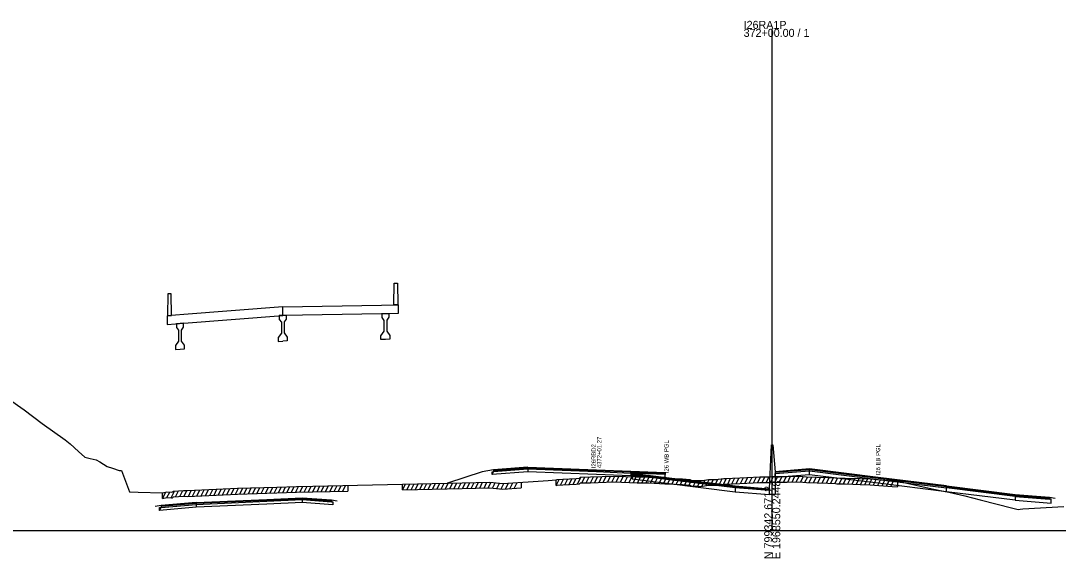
# Model space of a CAD drawing. Extents: x 1017 to 19997, y -1947 to 50737.
# Drawn here: x 14337.2 to 14700, y 21990.3 to 22178.4 of the extents above; entities that cross this region are included whole.
import ezdxf

# ---------------------------------------------------------------- set-up
doc = ezdxf.new("R2010")
doc.units = 0
for name, color, linetype in [('RD_GPK_XS_Cell', 7, 'Continuous'), ('RD_XS_Base', 7, 'Continuous'), ('RD_XS_ExGround', 7, 'Continuous'), ('RD_XS_ExPaveRet', 7, 'Continuous'), ('RD_XS_Greenside', 7, 'Continuous'), ('RD_XS_MedBWall', 7, 'Continuous'), ('RD_XS_Pave', 7, 'Continuous'), ('RD_XS_PaveOvlay', 7, 'Continuous'), ('RD_XS_TX_Notes', 7, 'Continuous')]:
    doc.layers.add(name, color=color, linetype=linetype)

msp = doc.modelspace()

# ---------------------------------------------------------------- linework, layer by layer
at = {"layer": 'RD_GPK_XS_Cell'}
for p, q in [((14600, 22000), (14600, 22175.51)), ((14000, 22000), (14600, 22000)), ((14600, 22000), (15200, 22000))]:
    msp.add_line(p, q, dxfattribs=at)
at = {"layer": 'RD_XS_Base'}
for points in [[(14502, 22019.56), (14502.5, 22020.6), (14514.5, 22021.57)], [(14502, 22020.56), (14502.5, 22020.6), (14514.5, 22021.57)], [(14514.5, 22020.57), (14502, 22019.56)], [(14502, 22019.56), (14502, 22020.56)], [(14514.5, 22021.57), (14514.5, 22020.57)], [(14550.51, 22019.13), (14538.51, 22019.61), (14514.5, 22020.57)], [(14550.51, 22020.13), (14550.51, 22019.13)], [(14550.51, 22019.13), (14562.52, 22018.64)], [(14550.95, 22018.04), (14550.95, 22019.38)], [(14551, 22019.38), (14551, 22018.04)], [(14562.52, 22018.64), (14562.52, 22019.64)], [(14601, 22018.59), (14601, 22019.93)], [(14613, 22019.53), (14601, 22018.59)], [(14613, 22019.53), (14613, 22020.87)], [(14660.95, 22013.59), (14637, 22016.56), (14613, 22019.53)], [(14551, 22018.04), (14550.95, 22018.04)], [(14551, 22018.04), (14563, 22016.56), (14587, 22013.58)], [(14599, 22013.98), (14587, 22014.92)], [(14587, 22014.92), (14587, 22013.58)], [(14660.95, 22013.59), (14660.95, 22014.93)], [(14587, 22013.58), (14599, 22012.64)], [(14599, 22012.64), (14599, 22013.98)], [(14685, 22010.6), (14660.95, 22013.59)], [(14685, 22011.94), (14685, 22010.6)], [(14697.5, 22010.95), (14697, 22010.99), (14685, 22011.94)], [(14385.73, 22007.05), (14386.24, 22008.09), (14398.57, 22009.14)], [(14385.73, 22008.05), (14386.24, 22008.09), (14398.57, 22009.14)], [(14398.57, 22008.14), (14385.73, 22007.05)], [(14385.73, 22007.05), (14385.73, 22008.05)], [(14435.55, 22009.81), (14423.22, 22009.25), (14398.57, 22008.14)], [(14398.57, 22009.14), (14398.57, 22008.14)], [(14435.55, 22010.81), (14435.55, 22009.81)], [(14435.55, 22010.81), (14445.82, 22010.08), (14446.33, 22010.04)], [(14446.33, 22009.04), (14435.55, 22009.81)], [(14446.33, 22010.04), (14446.33, 22009.04)], [(14685, 22010.6), (14697.5, 22009.61)], [(14697.5, 22009.61), (14697.5, 22010.95)]]:
    msp.add_lwpolyline(points, dxfattribs=at)
at = {"layer": 'RD_XS_ExGround'}
msp.add_lwpolyline([(14332.91, 22046.11), (14338.41, 22042.26), (14344.63, 22037.45), (14352.68, 22031.72), (14354.46, 22030.38), (14357.4, 22027.65), (14359.55, 22025.69), (14361.4, 22025.15), (14363.53, 22024.76), (14364.84, 22024.04), (14367.36, 22022.35), (14369.27, 22021.77), (14371.62, 22021.01), (14372.41, 22020.98), (14375.15, 22013.59), (14378.18, 22013.39), (14386.78, 22013.19), (14388.26, 22013.51), (14389.84, 22013.46), (14390.28, 22013.49), (14390.57, 22013.75), (14394.13, 22013.98), (14395.5, 22013.96), (14412.99, 22014.77), (14426.76, 22015.14), (14433.58, 22015.38), (14439.29, 22015.55), (14491.52, 22016.67), (14501.19, 22016.93), (14505.8, 22016.48), (14521.61, 22017.54), (14524.42, 22017.8), (14524.77, 22017.82), (14526.76, 22017.95), (14531.39, 22018.23), (14532.62, 22018.32), (14532.92, 22018.65), (14536.41, 22018.75), (14544.59, 22018.99), (14552.79, 22018.75), (14556.78, 22018.65), (14562.38, 22018.38), (14568.64, 22018.09), (14571.21, 22017.88), (14571.59, 22017.67), (14574.15, 22017.52), (14575.03, 22017.46), (14576.36, 22017.66), (14577.75, 22017.84), (14579.38, 22017.88), (14580.96, 22017.9), (14581.26, 22018.02), (14583.05, 22018.19), (14583.65, 22018.24), (14591.07, 22018.57), (14595.63, 22018.84), (14599.03, 22018.85), (14600, 22018.86), (14601.5, 22018.88), (14605.19, 22018.94), (14608.33, 22019), (14610.73, 22018.9), (14611.98, 22018.84), (14619.39, 22018.53), (14622.18, 22018.42), (14622.61, 22018.4), (14625.5, 22018.31), (14630.79, 22018.16), (14634.26, 22018.05), (14641.98, 22017.41), (14643.83, 22017.26), (14645.54, 22016.89), (14655.93, 22014.62), (14659.91, 22013.77), (14661.8, 22013.38), (14667.37, 22012.1), (14672.75, 22010.71), (14684.14, 22007.86), (14685.99, 22007.41), (14686.68, 22007.48), (14687.68, 22007.55), (14702, 22008.47)], dxfattribs=at)
at = {"layer": 'RD_XS_ExPaveRet'}
for p, q in [((14531.92, 22016.27), (14533.11, 22018.66)), ((14533.42, 22016.67), (14534.43, 22018.7)), ((14534.92, 22016.71), (14535.93, 22018.74)), ((14536.42, 22016.75), (14537.43, 22018.78)), ((14537.92, 22016.8), (14538.93, 22018.82)), ((14539.42, 22016.84), (14540.43, 22018.87)), ((14540.92, 22016.88), (14541.93, 22018.91)), ((14542.42, 22016.93), (14543.43, 22018.95)), ((14543.92, 22016.97), (14544.92, 22018.98)), ((14545.42, 22016.96), (14546.4, 22018.94)), ((14546.92, 22016.92), (14547.9, 22018.89)), ((14548.42, 22016.88), (14549.4, 22018.85)), ((14549.92, 22016.83), (14550.9, 22018.8)), ((14551.42, 22016.79), (14552.4, 22018.76)), ((14552.92, 22016.75), (14553.9, 22018.72)), ((14554.42, 22016.71), (14555.4, 22018.68)), ((14555.92, 22016.67), (14556.9, 22018.64)), ((14557.42, 22016.61), (14558.39, 22018.57)), ((14558.92, 22016.54), (14559.89, 22018.5)), ((14560.42, 22016.47), (14561.39, 22018.42)), ((14585.92, 22016.34), (14586.94, 22018.39)), ((14587.42, 22016.41), (14588.44, 22018.45)), ((14588.92, 22016.48), (14589.94, 22018.52)), ((14590.42, 22016.54), (14591.44, 22018.6)), ((14591.92, 22016.62), (14592.95, 22018.68)), ((14593.42, 22016.71), (14594.45, 22018.77)), ((14594.92, 22016.8), (14595.94, 22018.84)), ((14596.42, 22016.84), (14597.42, 22018.85)), ((14597.92, 22016.85), (14598.92, 22018.85)), ((14599.42, 22016.86), (14600.42, 22018.87)), ((14600.92, 22016.87), (14601.92, 22018.89)), ((14602.42, 22016.89), (14603.43, 22018.91)), ((14603.92, 22016.92), (14604.93, 22018.94)), ((14605.42, 22016.95), (14606.43, 22018.97)), ((14606.92, 22016.97), (14607.93, 22018.99)), ((14608.42, 22017), (14609.4, 22018.96)), ((14609.92, 22016.94), (14610.9, 22018.9)), ((14611.42, 22016.87), (14612.39, 22018.82)), ((14612.92, 22016.8), (14613.9, 22018.76)), ((14614.42, 22016.74), (14615.4, 22018.7)), ((14615.92, 22016.68), (14616.9, 22018.64)), ((14617.42, 22016.61), (14618.4, 22018.57)), ((14618.92, 22016.55), (14619.9, 22018.51)), ((14620.42, 22016.49), (14621.4, 22018.45)), ((14621.92, 22016.43), (14622.9, 22018.39)), ((14412.28, 22012.74), (14413.3, 22014.78)), ((14413.78, 22012.79), (14414.79, 22014.82)), ((14415.28, 22012.83), (14416.29, 22014.86)), ((14416.78, 22012.87), (14417.79, 22014.9)), ((14418.28, 22012.91), (14419.29, 22014.94)), ((14419.78, 22012.95), (14420.79, 22014.98)), ((14421.28, 22012.99), (14422.29, 22015.02)), ((14422.78, 22013.03), (14423.79, 22015.06)), ((14424.28, 22013.07), (14425.29, 22015.1)), ((14425.78, 22013.11), (14426.79, 22015.14)), ((14427.28, 22013.15), (14428.3, 22015.19)), ((14428.78, 22013.21), (14429.8, 22015.24)), ((14430.28, 22013.26), (14431.3, 22015.3)), ((14431.78, 22013.31), (14432.8, 22015.35)), ((14433.28, 22013.36), (14434.29, 22015.4)), ((14434.78, 22013.41), (14435.79, 22015.44)), ((14436.28, 22013.46), (14437.29, 22015.49)), ((14437.78, 22013.51), (14438.79, 22015.54)), ((14439.28, 22013.55), (14440.29, 22015.57)), ((14440.78, 22013.59), (14441.79, 22015.61)), ((14442.28, 22013.62), (14443.29, 22015.64)), ((14443.78, 22013.65), (14444.79, 22015.67)), ((14445.28, 22013.68), (14446.29, 22015.7)), ((14446.78, 22013.71), (14447.79, 22015.74)), ((14448.28, 22013.75), (14449.29, 22015.77)), ((14449.78, 22013.78), (14450.79, 22015.8)), ((14451.54, 22015.82), (14451.54, 22013.82)), ((14470.69, 22014.23), (14471.71, 22016.25)), ((14470.69, 22014.23), (14470.69, 22016.23)), ((14472.19, 22014.26), (14473.21, 22016.28)), ((14473.69, 22014.29), (14474.71, 22016.31)), ((14475.19, 22014.32), (14476.21, 22016.34)), ((14476.69, 22014.35), (14477.71, 22016.38)), ((14478.19, 22014.39), (14479.21, 22016.41)), ((14479.69, 22014.42), (14480.71, 22016.44)), ((14481.19, 22014.45), (14482.21, 22016.47)), ((14482.69, 22014.48), (14483.71, 22016.5)), ((14484.19, 22014.52), (14485.21, 22016.54)), ((14485.69, 22014.55), (14486.71, 22016.57)), ((14487.19, 22014.58), (14488.21, 22016.6)), ((14488.69, 22014.61), (14489.71, 22016.63)), ((14490.19, 22014.64), (14491.21, 22016.67)), ((14491.52, 22014.67), (14501.19, 22014.93)), ((14491.69, 22014.68), (14492.71, 22016.7)), ((14493.19, 22014.72), (14494.21, 22016.74)), ((14494.69, 22014.76), (14495.71, 22016.79)), ((14496.19, 22014.8), (14497.21, 22016.83)), ((14497.69, 22014.84), (14498.71, 22016.87)), ((14499.19, 22014.88), (14500.21, 22016.91)), ((14500.69, 22014.92), (14501.68, 22016.88)), ((14501.19, 22014.93), (14505.8, 22014.48)), ((14502.19, 22014.83), (14503.15, 22016.74)), ((14503.69, 22014.68), (14504.65, 22016.59)), ((14505.19, 22014.54), (14506.18, 22016.5)), ((14505.8, 22014.48), (14512.15, 22014.9)), ((14506.69, 22014.54), (14507.73, 22016.61)), ((14508.19, 22014.64), (14509.23, 22016.71)), ((14509.69, 22014.74), (14510.73, 22016.81)), ((14512.15, 22016.9), (14512.15, 22014.9)), ((14524.42, 22015.8), (14525.45, 22017.86)), ((14524.42, 22015.8), (14524.42, 22017.8)), ((14524.42, 22015.8), (14524.77, 22015.82)), ((14524.77, 22015.82), (14526.76, 22015.95)), ((14525.92, 22015.89), (14526.95, 22017.96)), ((14526.76, 22015.95), (14531.39, 22016.23)), ((14527.42, 22015.99), (14528.45, 22018.05)), ((14528.92, 22016.08), (14529.95, 22018.14)), ((14530.42, 22016.17), (14531.45, 22018.23)), ((14531.39, 22016.23), (14532.62, 22016.32)), ((14532.62, 22016.32), (14532.92, 22016.65)), ((14532.92, 22016.65), (14536.41, 22016.75)), ((14536.41, 22016.75), (14544.59, 22016.99)), ((14544.59, 22016.99), (14552.79, 22016.75)), ((14552.79, 22016.75), (14556.78, 22016.65)), ((14556.78, 22016.65), (14562.38, 22016.38)), ((14561.92, 22016.4), (14562.89, 22018.35)), ((14562.38, 22016.38), (14568.64, 22016.09)), ((14563.42, 22016.33), (14564.39, 22018.28)), ((14564.92, 22016.26), (14565.89, 22018.21)), ((14566.42, 22016.19), (14567.39, 22018.14)), ((14567.92, 22016.12), (14568.89, 22018.07)), ((14568.64, 22016.09), (14571.21, 22015.88)), ((14569.42, 22016.02), (14570.38, 22017.95)), ((14570.92, 22015.9), (14571.79, 22017.66)), ((14571.21, 22015.88), (14571.59, 22015.67)), ((14571.59, 22015.67), (14574.15, 22015.52)), ((14572.42, 22015.62), (14573.39, 22017.56)), ((14573.92, 22015.53), (14574.89, 22017.47)), ((14574.15, 22015.52), (14575.03, 22015.46)), ((14575.03, 22015.46), (14576.36, 22015.66)), ((14575.42, 22015.52), (14576.49, 22017.68)), ((14576.36, 22015.66), (14577.75, 22015.84)), ((14576.92, 22015.73), (14577.97, 22017.85)), ((14577.75, 22015.84), (14579.38, 22015.88)), ((14578.42, 22015.86), (14579.43, 22017.88)), ((14579.38, 22015.88), (14580.96, 22015.9)), ((14579.92, 22015.89), (14580.92, 22017.9)), ((14580.96, 22015.9), (14581.26, 22016.02)), ((14581.26, 22016.02), (14583.05, 22016.19)), ((14581.42, 22016.04), (14582.46, 22018.13)), ((14582.92, 22016.17), (14583.95, 22018.25)), ((14583.05, 22016.19), (14583.65, 22016.24)), ((14583.65, 22016.24), (14591.07, 22016.57)), ((14584.42, 22016.27), (14585.44, 22018.32)), ((14591.07, 22016.57), (14595.63, 22016.84)), ((14595.63, 22016.84), (14599.03, 22016.85)), ((14599.03, 22016.85), (14600, 22016.86)), ((14600, 22016.86), (14601.5, 22016.88)), ((14601.5, 22016.88), (14605.19, 22016.94)), ((14605.19, 22016.94), (14608.33, 22017)), ((14608.33, 22017), (14610.73, 22016.9)), ((14610.73, 22016.9), (14611.98, 22016.84)), ((14611.98, 22016.84), (14619.39, 22016.53)), ((14619.39, 22016.53), (14622.18, 22016.42)), ((14622.18, 22016.42), (14622.61, 22016.4)), ((14622.61, 22016.4), (14625.5, 22016.31)), ((14623.42, 22016.38), (14624.4, 22018.35)), ((14624.92, 22016.33), (14625.9, 22018.3)), ((14625.5, 22016.31), (14630.79, 22016.16)), ((14626.42, 22016.29), (14627.4, 22018.26)), ((14627.92, 22016.24), (14628.9, 22018.21)), ((14629.42, 22016.2), (14630.4, 22018.17)), ((14630.79, 22016.16), (14634.26, 22016.05)), ((14630.92, 22016.16), (14631.9, 22018.12)), ((14632.42, 22016.11), (14633.4, 22018.08)), ((14633.92, 22016.06), (14634.88, 22018)), ((14634.26, 22016.05), (14641.98, 22015.41)), ((14635.42, 22015.95), (14636.38, 22017.87)), ((14636.92, 22015.83), (14637.88, 22017.75)), ((14638.42, 22015.71), (14639.38, 22017.63)), ((14639.92, 22015.58), (14640.88, 22017.5)), ((14641.42, 22015.46), (14642.38, 22017.38)), ((14641.98, 22015.41), (14643.83, 22015.26)), ((14643.83, 22017.26), (14643.83, 22015.26)), ((14386.78, 22011.19), (14387.9, 22013.43)), ((14386.78, 22011.19), (14386.78, 22013.19)), ((14386.78, 22011.19), (14388.26, 22011.51)), ((14388.26, 22011.51), (14389.84, 22011.46)), ((14388.28, 22011.51), (14389.26, 22013.48)), ((14389.78, 22011.46), (14390.93, 22013.77)), ((14389.84, 22011.46), (14390.28, 22011.49)), ((14390.28, 22011.49), (14390.57, 22011.75)), ((14390.57, 22011.75), (14394.13, 22011.98)), ((14391.28, 22011.8), (14392.31, 22013.86)), ((14392.78, 22011.89), (14393.81, 22013.96)), ((14394.13, 22011.98), (14395.5, 22011.96)), ((14394.28, 22011.98), (14395.27, 22013.96)), ((14395.5, 22011.96), (14412.99, 22012.77)), ((14395.78, 22011.97), (14396.8, 22014.02)), ((14397.28, 22012.04), (14398.3, 22014.09)), ((14398.78, 22012.11), (14399.8, 22014.16)), ((14400.28, 22012.18), (14401.3, 22014.23)), ((14401.78, 22012.25), (14402.8, 22014.3)), ((14403.28, 22012.32), (14404.3, 22014.37)), ((14404.78, 22012.39), (14405.8, 22014.44)), ((14406.28, 22012.46), (14407.3, 22014.51)), ((14407.78, 22012.53), (14408.8, 22014.58)), ((14409.28, 22012.6), (14410.3, 22014.65)), ((14410.78, 22012.67), (14411.8, 22014.71)), ((14412.99, 22012.77), (14426.76, 22013.14)), ((14426.76, 22013.14), (14433.58, 22013.38)), ((14433.58, 22013.38), (14439.29, 22013.55)), ((14439.29, 22013.55), (14451.54, 22013.82)), ((14470.69, 22014.23), (14491.52, 22014.67))]:
    msp.add_line(p, q, dxfattribs=at)
at = {"layer": 'RD_XS_Greenside'}
for points in [[(14498.5, 22020.59), (14486.42, 22016.6)], [(14502.5, 22021.24), (14498.5, 22020.59)], [(14697, 22011.66), (14699, 22011.33)], [(14386.24, 22008.73), (14384.19, 22008.4)], [(14445.82, 22010.71), (14447.87, 22010.41)]]:
    msp.add_lwpolyline(points, dxfattribs=at)
at = {"layer": 'RD_XS_MedBWall'}
for points in [[(14599, 22014.63), (14599.75, 22029.93), (14600.25, 22029.93), (14601, 22020.59)], [(14601, 22020.59), (14601, 22012.63)], [(14599, 22012.63), (14599, 22014.63)], [(14601, 22012.63), (14599, 22012.63)]]:
    msp.add_lwpolyline(points, dxfattribs=at)
at = {"layer": 'RD_XS_Pave'}
for points in [[(14514.5, 22021.88), (14502.5, 22020.92)], [(14502.5, 22020.6), (14514.5, 22021.57)], [(14502.5, 22020.92), (14502.5, 22020.6)], [(14550.51, 22020.45), (14538.51, 22020.93), (14514.5, 22021.88)], [(14514.5, 22021.88), (14514.5, 22021.57)], [(14514.5, 22021.57), (14538.51, 22020.61), (14550.51, 22020.13)], [(14550.51, 22020.13), (14550.51, 22020.45)], [(14550.51, 22020.45), (14562.52, 22019.97)], [(14562.52, 22019.64), (14550.51, 22020.13)], [(14550.95, 22019.72), (14551, 22019.72)], [(14550.95, 22019.38), (14550.95, 22019.72)], [(14551, 22019.38), (14550.95, 22019.38)], [(14551, 22019.72), (14551, 22019.38)], [(14587, 22014.92), (14563, 22017.9), (14551, 22019.38)], [(14562.52, 22019.97), (14562.52, 22019.64)], [(14613, 22021.21), (14601, 22020.27)], [(14601, 22019.93), (14613, 22020.87)], [(14601, 22020.27), (14601, 22019.93)], [(14613, 22020.87), (14613, 22021.21)], [(14660.95, 22015.27), (14637, 22018.24), (14613, 22021.21)], [(14613, 22020.87), (14637, 22017.9), (14660.95, 22014.93)], [(14587, 22015.26), (14587, 22014.92)], [(14587, 22015.26), (14599, 22014.32)], [(14660.95, 22015.27), (14685, 22012.28)], [(14660.95, 22014.93), (14660.95, 22015.27)], [(14685, 22011.94), (14660.95, 22014.93)], [(14435.55, 22011.13), (14423.22, 22010.57), (14398.57, 22009.45)], [(14435.55, 22010.81), (14435.55, 22011.13)], [(14435.55, 22011.13), (14445.82, 22010.4)], [(14599, 22014.32), (14599, 22013.98)], [(14685, 22012.28), (14685, 22011.94)], [(14685, 22011.94), (14697, 22010.99)], [(14697, 22010.99), (14697, 22011.32)], [(14398.57, 22009.45), (14386.24, 22008.41)], [(14386.24, 22008.09), (14398.57, 22009.14)], [(14386.24, 22008.41), (14386.24, 22008.09)], [(14398.57, 22009.14), (14423.22, 22010.25), (14435.55, 22010.81)], [(14398.57, 22009.45), (14398.57, 22009.14)], [(14445.82, 22010.08), (14435.55, 22010.81)], [(14445.82, 22010.4), (14445.82, 22010.08)]]:
    msp.add_lwpolyline(points, dxfattribs=at)
at = {"layer": 'RD_XS_PaveOvlay'}
for points in [[(14467.66, 22078.92), (14467.78, 22086.55), (14468.98, 22086.6), (14469.1, 22078.93)], [(14389.93, 22075.22), (14389.81, 22082.84), (14388.61, 22082.78), (14388.49, 22075.1)], [(14428.79, 22078.27), (14394.25, 22075.56), (14388.37, 22075.1)], [(14428.79, 22078.27), (14463.34, 22078.87), (14469.22, 22078.94)], [(14428.79, 22075.27), (14428.79, 22078.27)], [(14469.1, 22078.93), (14467.66, 22078.92)], [(14469.22, 22078.94), (14469.22, 22075.94)], [(14388.37, 22072.1), (14394.25, 22072.56), (14428.79, 22075.27)], [(14388.37, 22075.1), (14388.37, 22072.1)], [(14388.49, 22075.1), (14389.93, 22075.22)], [(14428.79, 22075.27), (14427.59, 22075.18)], [(14427.59, 22075.18), (14427.59, 22073.88)], [(14427.59, 22073.88), (14428.31, 22072.91)], [(14428.31, 22072.91), (14428.31, 22069.08)], [(14469.22, 22075.94), (14463.34, 22075.87), (14428.79, 22075.27)], [(14428.79, 22075.27), (14429.99, 22075.3)], [(14429.99, 22074), (14429.27, 22072.96)], [(14429.27, 22072.96), (14429.27, 22069.13)], [(14429.99, 22075.3), (14429.99, 22074)], [(14463.52, 22075.87), (14464.72, 22075.88), (14465.92, 22075.9)], [(14463.52, 22074.5), (14463.52, 22075.87)], [(14464.24, 22073.53), (14463.52, 22074.5)], [(14464.24, 22069.7), (14464.24, 22073.53)], [(14465.92, 22074.6), (14465.2, 22073.57)], [(14465.2, 22073.57), (14465.2, 22069.73)], [(14465.92, 22075.9), (14465.92, 22074.6)], [(14394.07, 22072.54), (14392.87, 22072.45), (14391.67, 22072.35)], [(14391.67, 22072.35), (14391.67, 22071.06)], [(14391.67, 22071.06), (14392.39, 22070.09)], [(14392.39, 22070.09), (14392.39, 22066.26)], [(14393.35, 22070.14), (14394.07, 22071.18)], [(14393.35, 22066.31), (14393.35, 22070.14)], [(14394.07, 22071.18), (14394.07, 22072.54)], [(14463.16, 22068.15), (14464.24, 22069.7)], [(14465.2, 22069.73), (14466.28, 22068.28)], [(14392.39, 22066.26), (14391.31, 22064.7)], [(14394.43, 22064.86), (14393.35, 22066.31)], [(14428.31, 22069.08), (14427.23, 22067.53)], [(14427.23, 22067.53), (14427.23, 22066.19)], [(14427.23, 22066.19), (14428.79, 22066.27)], [(14430.35, 22066.35), (14428.79, 22066.27)], [(14429.27, 22069.13), (14430.35, 22067.68)], [(14430.35, 22067.68), (14430.35, 22066.35)], [(14463.16, 22066.82), (14463.16, 22068.15)], [(14466.28, 22066.94), (14464.72, 22066.88), (14463.16, 22066.82)], [(14466.28, 22068.28), (14466.28, 22066.94)], [(14391.31, 22064.7), (14391.31, 22063.37)], [(14391.31, 22063.37), (14392.87, 22063.45), (14394.43, 22063.53)], [(14394.43, 22063.53), (14394.43, 22064.86)], [(14514.5, 22022.2), (14502.5, 22021.24)], [(14514.5, 22022.2), (14538.51, 22021.25), (14550.51, 22020.77)], [(14514.5, 22021.88), (14514.5, 22022.2)], [(14502.5, 22021.24), (14502.5, 22020.92)], [(14550.51, 22020.77), (14550.51, 22020.45)], [(14550.51, 22020.77), (14562.52, 22020.29)], [(14551, 22020.06), (14550.95, 22020.06)], [(14550.95, 22020.06), (14550.95, 22019.72)], [(14551, 22020.06), (14563, 22018.57), (14587, 22015.59)], [(14551, 22019.72), (14551, 22020.06)], [(14587, 22015.26), (14563, 22018.24), (14551, 22019.72)], [(14562.52, 22020.29), (14562.52, 22019.97)], [(14613, 22021.55), (14601, 22020.59)], [(14601, 22020.59), (14601, 22020.27)], [(14613, 22021.21), (14613, 22021.55)], [(14660.95, 22015.6), (14637, 22018.57), (14613, 22021.55)], [(14587, 22015.59), (14587, 22015.26)], [(14587, 22015.59), (14599, 22014.63)], [(14660.95, 22015.6), (14685, 22012.62)], [(14660.95, 22015.27), (14660.95, 22015.6)], [(14398.57, 22009.77), (14423.22, 22010.89), (14435.55, 22011.45)], [(14435.55, 22011.45), (14435.55, 22011.13)], [(14435.55, 22011.45), (14445.82, 22010.71)], [(14599, 22014.63), (14599, 22014.32)], [(14685, 22012.62), (14697, 22011.66)], [(14685, 22012.28), (14685, 22012.62)], [(14697, 22011.32), (14685, 22012.28)], [(14697, 22011.66), (14697, 22011.32)], [(14398.57, 22009.77), (14386.24, 22008.73)], [(14386.24, 22008.73), (14386.24, 22008.41)], [(14398.57, 22009.45), (14398.57, 22009.77)], [(14445.82, 22010.71), (14445.82, 22010.4)]]:
    msp.add_lwpolyline(points, dxfattribs=at)

# ---------------------------------------------------------------- texts
at = {"layer": 'RD_GPK_XS_Cell'}
for s, p in [('I26RA1P', (14590, 22175.51)), ('372+00.00 / 1', (14590, 22172.71))]:
    msp.add_text(s, height=2.8, dxfattribs=at).set_placement(p)
for s, p in [('N 799342.6712', (14600, 21990)), ('E 1968550.2448', (14602.8, 21990))]:
    msp.add_text(s, height=2.8, rotation=90, dxfattribs=at).set_placement(p)
at = {"layer": 'RD_XS_TX_Notes'}
for s, p in [(' I26RBD2', (14538.28, 22021.25)), (' 4372+01.27', (14540.24, 22021.25)), ('I26 WB PGL', (14563.75, 22020.08)), ('I26 EB PGL', (14637.75, 22019.3))]:
    msp.add_text(s, height=1.5, rotation=90, dxfattribs=at).set_placement(p)

doc.saveas('drawing.dxf')
